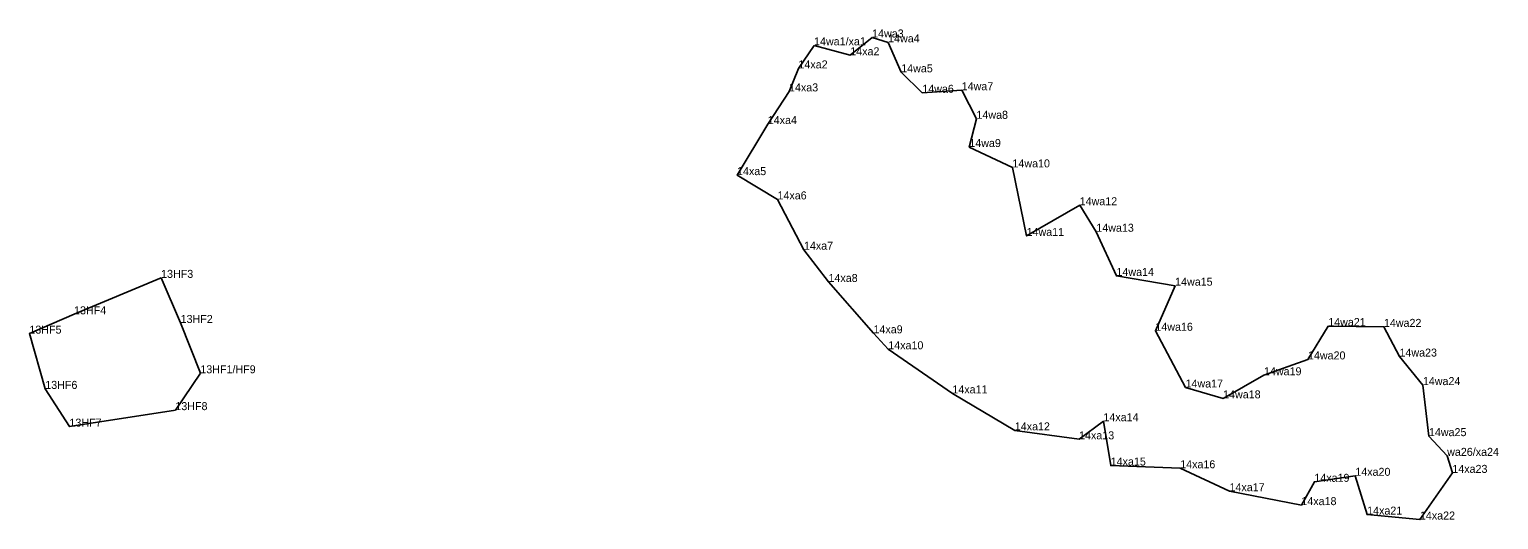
# Model space of a CAD drawing. Extents: x 2072529 to 2267990, y 436423 to 470008.
# Drawn here: x 2251631 to 2252549, y 444300 to 444607 of the extents above; entities that cross this region are included whole.
import ezdxf

# ---------------------------------------------------------------- set-up
doc = ezdxf.new("R2010")
doc.units = 0
doc.layers.add('Level 3', color=7, linetype='Continuous')
doc.layers.add('Old_Level_52', color=7, linetype='Continuous')

msp = doc.modelspace()

# ---------------------------------------------------------------- linework, layer by layer
at = {"layer": 'Level 3'}
for p, q in [((2252157.262, 444601.475), (2252157.262, 444601.475)), ((2252120.984, 444596.545), (2252120.984, 444596.545)), ((2252167.261, 444598.417), (2252167.261, 444598.417)), ((2252143.612, 444590.313), (2252143.612, 444590.313)), ((2252111.239, 444582.134), (2252111.239, 444582.134)), ((2252175.443, 444579.672), (2252175.443, 444579.672)), ((2252105.339, 444567.737), (2252105.339, 444567.737)), ((2252188.625, 444566.862), (2252188.625, 444566.862)), ((2252213.242, 444568.461), (2252213.242, 444568.461)), ((2252092.069, 444547.327), (2252092.069, 444547.327)), ((2252222.454, 444550.596), (2252222.454, 444550.596)), ((2252218.004, 444532.955), (2252218.004, 444532.955)), ((2252244.951, 444520.224), (2252244.951, 444520.224)), ((2252072.872, 444515.383), (2252072.872, 444515.383)), ((2252098.143, 444500.194), (2252098.143, 444500.194)), ((2252286.961, 444496.538), (2252286.961, 444496.538)), ((2252253.795, 444477.342), (2252253.795, 444477.342)), ((2252297.364, 444479.969), (2252297.364, 444479.969)), ((2252114.677, 444468.736), (2252114.677, 444468.736)), ((2251712.975, 444451.125), (2251712.975, 444451.125)), ((2252130.001, 444448.556), (2252130.001, 444448.556)), ((2252309.952, 444452.343), (2252309.952, 444452.343)), ((2252346.6, 444446.23), (2252346.6, 444446.23)), ((2251658.593, 444428.346), (2251658.593, 444428.346)), ((2251725.177, 444422.924), (2251725.177, 444422.924)), ((2252334.267, 444418.021), (2252334.267, 444418.021)), ((2252442.279, 444420.991), (2252442.279, 444420.991)), ((2252477.078, 444420.459), (2252477.078, 444420.459)), ((2251630.67, 444416.246), (2251630.67, 444416.246)), ((2252158.116, 444416.442), (2252158.116, 444416.442)), ((2252167.362, 444406.464), (2252167.362, 444406.464)), ((2252429.61, 444400.119), (2252429.61, 444400.119)), ((2252486.791, 444401.906), (2252486.791, 444401.906)), ((2251737.495, 444391.436), (2251737.495, 444391.436)), ((2252402.129, 444390.187), (2252402.129, 444390.187)), ((2251640.596, 444381.679), (2251640.596, 444381.679)), ((2252353.114, 444382.555), (2252353.114, 444382.555)), ((2252501.409, 444384.06), (2252501.409, 444384.06)), ((2252207.427, 444378.875), (2252207.427, 444378.875)), ((2252376.598, 444375.773), (2252376.598, 444375.773)), ((2251721.896, 444368.392), (2251721.896, 444368.392)), ((2251655.695, 444358.091), (2251655.695, 444358.091)), ((2252246.423, 444355.742), (2252246.423, 444355.742)), ((2252301.807, 444361.487), (2252301.807, 444361.487)), ((2252286.59, 444350.138), (2252286.59, 444350.138)), ((2252505.204, 444352.125), (2252505.204, 444352.125)), ((2252516.592, 444339.795), (2252516.592, 444339.795)), ((2252306.34, 444333.76), (2252306.34, 444333.76)), ((2252349.783, 444332.034), (2252349.783, 444332.034)), ((2252459.204, 444327.321), (2252459.204, 444327.321)), ((2252519.828, 444329.147), (2252519.828, 444329.147)), ((2252380.586, 444317.706), (2252380.586, 444317.706)), ((2252433.6, 444323.561), (2252433.6, 444323.561)), ((2252425.486, 444308.981), (2252425.486, 444308.981)), ((2252466.585, 444303.066), (2252466.585, 444303.066)), ((2252499.568, 444299.977), (2252499.568, 444299.977))]:
    msp.add_line(p, q, dxfattribs=at)
at = {"layer": 'Old_Level_52'}
for points in [[(2252120.984, 444596.545), (2252111.239, 444582.134), (2252105.339, 444567.737), (2252092.069, 444547.327), (2252072.872, 444515.383), (2252098.143, 444500.194), (2252114.677, 444468.736), (2252130.001, 444448.556), (2252158.116, 444416.442), (2252167.362, 444406.464), (2252207.427, 444378.875), (2252246.423, 444355.742), (2252286.59, 444350.138), (2252301.807, 444361.487), (2252306.34, 444333.76), (2252349.783, 444332.034), (2252380.586, 444317.706), (2252425.486, 444308.981), (2252433.6, 444323.561), (2252459.204, 444327.321), (2252466.585, 444303.066), (2252499.568, 444299.977), (2252519.828, 444329.147), (2252516.592, 444339.795), (2252505.204, 444352.125), (2252501.409, 444384.06), (2252486.791, 444401.906), (2252477.078, 444420.459), (2252442.279, 444420.991), (2252429.61, 444400.119), (2252402.129, 444390.187), (2252376.598, 444375.773), (2252353.114, 444382.555), (2252334.267, 444418.021), (2252346.6, 444446.23), (2252309.952, 444452.343), (2252297.364, 444479.969), (2252286.961, 444496.538), (2252253.795, 444477.342), (2252244.951, 444520.224), (2252218.004, 444532.955), (2252222.454, 444550.596), (2252213.242, 444568.461), (2252188.625, 444566.862), (2252175.443, 444579.672), (2252167.261, 444598.417), (2252157.262, 444601.475), (2252143.612, 444590.313)], [(2251737.495, 444391.436), (2251725.177, 444422.924), (2251712.975, 444451.125), (2251658.593, 444428.346), (2251630.67, 444416.246), (2251640.596, 444381.679), (2251655.695, 444358.091), (2251721.896, 444368.392)]]:
    msp.add_lwpolyline(points, close=True, dxfattribs=at)

# ---------------------------------------------------------------- texts
for s, p in [('14wa1/xa1', (2252120.984, 444596.545)), ('14wa3', (2252157.262, 444601.475)), ('14wa4', (2252167.261, 444598.417)), ('14xa2', (2252143.612, 444590.313)), ('14xa2', (2252111.239, 444582.134)), ('14wa5', (2252175.443, 444579.672)), ('14xa3', (2252105.339, 444567.737)), ('14wa6', (2252188.625, 444566.862)), ('14wa7', (2252213.242, 444568.461)), ('14wa8', (2252222.454, 444550.596)), ('14xa4', (2252092.069, 444547.327)), ('14wa9', (2252218.004, 444532.955)), ('14xa5', (2252072.872, 444515.383)), ('14wa10', (2252244.951, 444520.224)), ('14xa6', (2252098.143, 444500.194)), ('14wa12', (2252286.961, 444496.538)), ('14wa11', (2252253.795, 444477.342)), ('14wa13', (2252297.364, 444479.969)), ('14xa7', (2252114.677, 444468.736)), ('13HF3', (2251712.975, 444451.125)), ('14wa14', (2252309.952, 444452.343)), ('14xa8', (2252130.001, 444448.556)), ('14wa15', (2252346.6, 444446.23)), ('13HF4', (2251658.593, 444428.346)), ('13HF2', (2251725.177, 444422.924)), ('13HF5', (2251630.67, 444416.246)), ('14xa9', (2252158.116, 444416.442)), ('14wa16', (2252334.267, 444418.021)), ('14wa21', (2252442.279, 444420.991)), ('14wa22', (2252477.078, 444420.459)), ('14xa10', (2252167.362, 444406.464)), ('14wa20', (2252429.61, 444400.119)), ('14wa23', (2252486.791, 444401.906)), ('13HF1/HF9', (2251737.495, 444391.436)), ('14wa19', (2252402.129, 444390.187)), ('13HF6', (2251640.596, 444381.679)), ('14xa11', (2252207.427, 444378.875)), ('14wa17', (2252353.114, 444382.555)), ('14wa24', (2252501.409, 444384.06)), ('13HF8', (2251721.896, 444368.392)), ('14wa18', (2252376.598, 444375.773)), ('13HF7', (2251655.695, 444358.091)), ('14xa14', (2252301.807, 444361.487)), ('14xa12', (2252246.423, 444355.742)), ('14xa13', (2252286.59, 444350.138)), ('14wa25', (2252505.204, 444352.125)), ('wa26/xa24', (2252516.592, 444339.795)), ('14xa15', (2252306.34, 444333.76)), ('14xa16', (2252349.783, 444332.034)), ('14xa19', (2252433.6, 444323.561)), ('14xa20', (2252459.204, 444327.321)), ('14xa23', (2252519.828, 444329.147)), ('14xa17', (2252380.586, 444317.706)), ('14xa18', (2252425.486, 444308.981)), ('14xa21', (2252466.585, 444303.066)), ('14xa22', (2252499.568, 444299.977))]:
    msp.add_text(s, height=5).set_placement(p)

doc.saveas('drawing.dxf')
